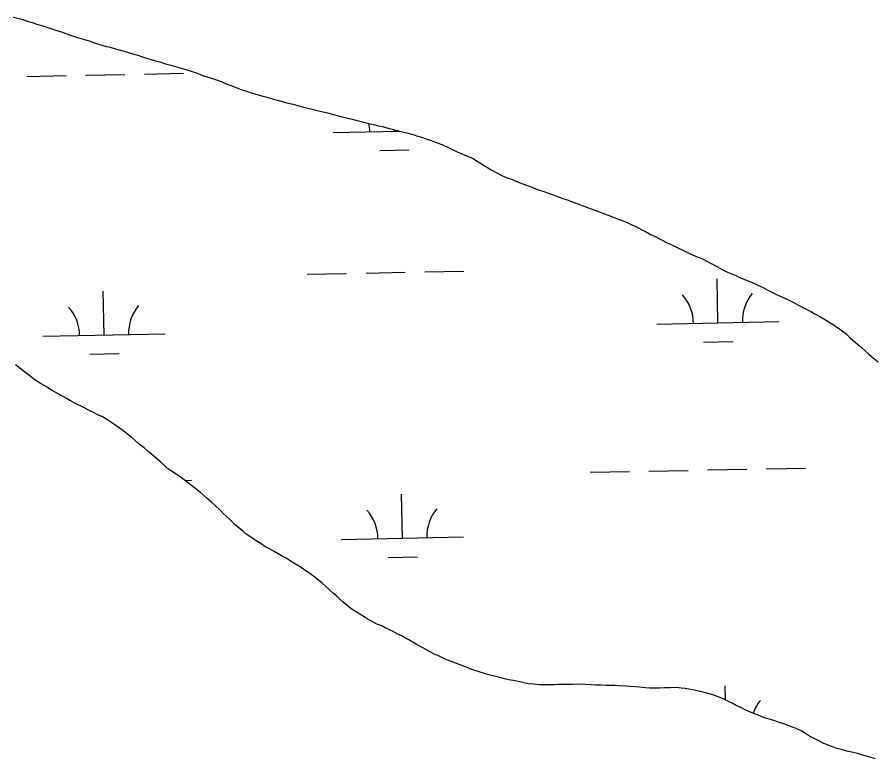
# Model space of a CAD drawing. Extents: x 3989314 to 4027622, y 243956 to 270014.
# Drawn here: x 4016352 to 4017054, y 254624 to 255230 of the extents above; entities that cross this region are included whole.
import ezdxf

# ---------------------------------------------------------------- set-up
doc = ezdxf.new("R2010")
doc.units = 0
doc.layers.add('V-RIVR-EDGE', color=7, linetype='Continuous')
doc.layers.add('V-WETL-SWMP', color=7, linetype='Continuous')

msp = doc.modelspace()

# ---------------------------------------------------------------- linework, layer by layer
at = {"layer": 'V-RIVR-EDGE'}
for points in [[(4016349.18, 255229.97), (4016353.09, 255229.08), (4016356.22, 255228.31), (4016360.52, 255226.77)], [(4016360.52, 255226.77), (4016364.69, 255225.49), (4016368.47, 255224.2), (4016372.51, 255223.05), (4016376.68, 255221.77), (4016380.73, 255220.36), (4016383.85, 255219.33), (4016388.55, 255217.92), (4016392.33, 255216.64), (4016397.67, 255214.84), (4016401.71, 255213.42), (4016407.45, 255211.63), (4016412.01, 255210.22), (4016414.88, 255209.32), (4016418.01, 255208.29), (4016422.44, 255206.88), (4016425.57, 255206.11), (4016428.57, 255205.35), (4016432.74, 255204.19), (4016435.74, 255203.3), (4016438.87, 255202.4), (4016443.56, 255201.12), (4016446.69, 255200.09), (4016450.21, 255199.07), (4016454.77, 255197.66), (4016460.89, 255195.73), (4016465.59, 255194.32), (4016468.98, 255193.43), (4016473.67, 255191.89), (4016477.06, 255190.99), (4016481.75, 255189.58), (4016485.53, 255188.56), (4016490.35, 255187.15), (4016493.87, 255185.99), (4016497.91, 255184.71), (4016501.69, 255183.42), (4016504.69, 255182.14), (4016507.69, 255181.24), (4016511.21, 255180.08), (4016515.26, 255178.67), (4016519.17, 255177.26), (4016522.04, 255176.1), (4016526.99, 255174.17), (4016530.64, 255172.62), (4016535.6, 255170.95), (4016538.99, 255169.67), (4016543.81, 255168.13), (4016547.46, 255166.97), (4016552.41, 255165.7), (4016556.45, 255164.54), (4016562.06, 255162.88), (4016566.36, 255161.85), (4016572.88, 255160.06), (4016578.09, 255158.78), (4016581.87, 255157.76), (4016586.43, 255156.48), (4016590.08, 255155.46), (4016594.64, 255154.56), (4016598.03, 255153.67), (4016602.59, 255152.65), (4016606.11, 255151.75), (4016611.06, 255150.47), (4016615.23, 255149.45), (4016618.1, 255148.55), (4016625.27, 255146.89), (4016630.48, 255145.49), (4016634.65, 255144.46), (4016640.12, 255143.06), (4016644.68, 255142.04), (4016647.81, 255141.27), (4016650.81, 255140.5), (4016655.76, 255139.36), (4016658.89, 255138.46), (4016662.02, 255137.69), (4016666.19, 255136.54), (4016672.18, 255135.13), (4016676.09, 255133.98), (4016678.96, 255133.08), (4016682.87, 255131.8), (4016685.87, 255130.9), (4016689.91, 255129.36), (4016692.91, 255128.46), (4016696.56, 255126.92), (4016699.69, 255125.76), (4016703.87, 255123.96), (4016706.87, 255122.41), (4016711.04, 255120.48), (4016714.56, 255118.93), (4016719.78, 255116.74), (4016724.74, 255114.68), (4016729.31, 255111.71), (4016735.57, 255107.83), (4016740.53, 255104.86), (4016744.05, 255103.05), (4016748.62, 255100.6), (4016752.14, 255099.05), (4016757.36, 255097.26), (4016761.53, 255095.45), (4016767.27, 255093.27), (4016771.83, 255091.47), (4016775.09, 255090.31)], [(4016775.09, 255090.31), (4016778.61, 255088.9), (4016783.83, 255087.23), (4016787.35, 255085.94), (4016790.61, 255084.65), (4016795.44, 255082.85), (4016798.56, 255081.7), (4016801.95, 255080.54), (4016807.04, 255078.74), (4016810.82, 255077.46), (4016816.56, 255075.27), (4016820.21, 255073.85), (4016823.86, 255072.44), (4016829.08, 255070.51), (4016832.47, 255069.23), (4016835.6, 255068.07), (4016840.42, 255066.27), (4016843.81, 255064.98), (4016846.94, 255063.69), (4016851.64, 255061.77), (4016854.77, 255060.35), (4016858.16, 255058.8), (4016862.99, 255056.22), (4016866.12, 255054.67), (4016869.25, 255052.99), (4016873.95, 255050.67), (4016876.82, 255049.12), (4016879.69, 255047.71), (4016883.34, 255045.9), (4016888.17, 255043.58), (4016891.95, 255041.77), (4016897.04, 255039.19), (4016901.6, 255037.13), (4016906.82, 255034.55), (4016912.17, 255032.76), (4016916.08, 255030.56), (4016919.74, 255028.62), (4016924.44, 255026.17), (4016928.09, 255023.98), (4016933.18, 255021.53), (4016937.09, 255019.98), (4016939.83, 255018.69), (4016942.83, 255017.27), (4016947.79, 255015.35), (4016951.31, 255013.8), (4016955.09, 255012.25), (4016960.44, 255009.8), (4016963.57, 255008.13), (4016966.7, 255006.58), (4016970.88, 255004.39), (4016973.62, 255003.1), (4016977.92, 255001.04), (4016980.92, 254999.88), (4016984.05, 254998.33), (4016988.62, 254995.88), (4016991.62, 254994.33), (4016994.62, 254992.78), (4016998.93, 254990.59), (4017001.67, 254989.04), (4017004.41, 254987.62), (4017008.45, 254985.43), (4017013.28, 254982.58), (4017017.2, 254980), (4017022.16, 254976.9), (4017025.82, 254974.31), (4017030.26, 254970.82), (4017033.4, 254967.97), (4017037.58, 254964.34), (4017040.85, 254961.62), (4017045.29, 254957.61), (4017048.69, 254954.63), (4017050.91, 254952.56), (4017056.14, 254948.16)], [(4016604.64, 254764.74), (4016601.63, 254767.34), (4016596.01, 254771.87), (4016593.53, 254773.81), (4016587.66, 254778.08), (4016583.21, 254781.05), (4016580.08, 254782.86), (4016575.91, 254785.31), (4016572.77, 254787.38), (4016568.6, 254789.57), (4016565.85, 254791.25), (4016562.46, 254793.32), (4016558.68, 254795.52), (4016554.89, 254797.45), (4016551.89, 254799.39), (4016547.84, 254801.84), (4016543.4, 254804.82), (4016539.75, 254807.4), (4016537.26, 254809.48), (4016533.6, 254812.45), (4016530.73, 254815.04), (4016525.63, 254819.97), (4016523.28, 254822.17), (4016520.92, 254824.37), (4016518.31, 254826.96), (4016514.25, 254830.72), (4016511.51, 254833.31), (4016507.33, 254837.06), (4016504.84, 254839.4), (4016502.36, 254841.47), (4016498.57, 254844.57), (4016495.96, 254846.38), (4016493.61, 254848.32), (4016490.08, 254851.04), (4016485.77, 254854.28), (4016482.5, 254856.34), (4016478.46, 254858.93), (4016475.45, 254861), (4016473.23, 254863.2), (4016469.83, 254866.18), (4016466.44, 254869.16), (4016462.25, 254872.65), (4016459.77, 254874.72), (4016456.11, 254877.83), (4016452.19, 254881.07), (4016448.92, 254883.92), (4016446.31, 254886.12), (4016442.65, 254889.09), (4016439.78, 254891.42), (4016435.86, 254894.4), (4016433.12, 254896.34), (4016428.94, 254899.05), (4016425.81, 254900.99), (4016422.15, 254903.19), (4016418.37, 254904.86), (4016414.84, 254906.8), (4016410.8, 254908.86), (4016406.36, 254911.19), (4016402.97, 254912.86), (4016400.23, 254914.15), (4016395.93, 254916.35), (4016392.79, 254918.28), (4016388.48, 254920.74), (4016385.48, 254922.42), (4016381.05, 254924.87), (4016377.52, 254927.07), (4016374.91, 254928.61), (4016372.17, 254930.16), (4016367.73, 254933.01), (4016364.6, 254935.21), (4016361.72, 254937.54), (4016357.41, 254940.77), (4016354.8, 254942.84), (4016351.01, 254945.82)], [(4016986.31, 254649.61), (4016982.66, 254651.03), (4016979.14, 254652.31), (4016974.7, 254653.85), (4016970.14, 254655.4), (4016967.15, 254656.16), (4016963.37, 254657.32), (4016959.45, 254658.86), (4016955.28, 254660.53), (4016951.89, 254661.95), (4016947.45, 254663.88), (4016943.41, 254666.08), (4016940.28, 254667.36), (4016936.89, 254669.17), (4016933.88, 254670.72), (4016929.58, 254672.91), (4016925.01, 254674.71), (4016921.23, 254675.99), (4016918.11, 254676.89), (4016914.06, 254678.05), (4016909.63, 254679.07), (4016905.85, 254679.96), (4016902.86, 254680.47), (4016898.43, 254681.23), (4016895.3, 254681.61), (4016891.01, 254681.98), (4016886.19, 254681.82), (4016881.51, 254681.67), (4016877.6, 254681.39), (4016874.21, 254681.51), (4016869.4, 254681.48), (4016865.75, 254681.86), (4016861.06, 254682.23), (4016857.81, 254682.6), (4016853.38, 254682.84), (4016850.13, 254683.22), (4016844.66, 254683.45), (4016841.01, 254683.57), (4016837.89, 254683.81), (4016833.85, 254683.79), (4016829.43, 254683.9), (4016825.13, 254684.01), (4016821.48, 254684.26), (4016816.79, 254684.63), (4016811.59, 254684.73), (4016806.25, 254684.45), (4016803, 254684.43), (4016798.7, 254684.41), (4016794.67, 254684.39), (4016791.28, 254684.38), (4016787.25, 254684.23), (4016782.95, 254684.21), (4016779.31, 254684.33), (4016774.75, 254684.69), (4016770.19, 254685.19), (4016766.54, 254685.96), (4016763.42, 254686.59), (4016758.2, 254687.74), (4016754.17, 254688.37), (4016750.91, 254689.14), (4016746.87, 254690.29), (4016742.44, 254691.44), (4016738.01, 254692.46), (4016734.35, 254693.62), (4016729.4, 254695.16), (4016724.19, 254696.83), (4016719.62, 254698.63), (4016715.97, 254700.04), (4016710.89, 254701.97), (4016707.24, 254703.39), (4016702.93, 254705.06), (4016700.06, 254706.35), (4016696.28, 254708.15), (4016693.41, 254709.44), (4016689.62, 254711.38), (4016685.19, 254713.83), (4016682.45, 254715.38), (4016678.66, 254717.45), (4016675.92, 254718.99), (4016672.53, 254720.93), (4016669.92, 254722.48), (4016666.52, 254724.29), (4016663.65, 254725.58), (4016659.74, 254727.77), (4016656.87, 254729.19), (4016653.35, 254730.87), (4016650.48, 254732.41), (4016646.31, 254733.83), (4016642.13, 254736.41), (4016638.6, 254738.22), (4016635.99, 254739.77), (4016632.47, 254741.96), (4016629.86, 254743.51), (4016626.33, 254745.84), (4016622.54, 254748.82), (4016619.02, 254751.8), (4016616.14, 254754.26), (4016613.92, 254756.33), (4016610.78, 254759.18), (4016608.04, 254761.64), (4016604.64, 254764.74)], [(4017053.99, 254623.76), (4017050.6, 254624.78), (4017046.56, 254625.94), (4017042.52, 254627.09), (4017039.26, 254628.12), (4017034.83, 254629.27), (4017030.53, 254630.16), (4017027.14, 254631.18), (4017022.84, 254632.34), (4017018.14, 254633.88), (4017014.75, 254635.29), (4017011.75, 254636.32), (4017008.36, 254638.13), (4017004.45, 254640.06), (4017000.93, 254641.87), (4016996.88, 254644.45), (4016993.88, 254646.26), (4016989.18, 254648.45), (4016986.31, 254649.61)]]:
    msp.add_lwpolyline(points, dxfattribs=at)
at = {"layer": 'V-WETL-SWMP'}
for p, q in [((4016360.41, 255181.51), (4016392.41, 255182.15)), ((4016408.4, 255182.46), (4016440.4, 255183.1)), ((4016456.4, 255183.42), (4016488.39, 255184.06)), ((4016660.68, 255136.74), (4016660.66, 255138.02)), ((4016610.69, 255135.74), (4016665.14, 255136.83)), ((4016648.99, 255121.07), (4016672.99, 255121.55)), ((4016589.59, 255019.87), (4016621.58, 255020.51)), ((4016637.58, 255020.82), (4016669.57, 255021.46)), ((4016685.57, 255021.78), (4016717.56, 255022.42)), ((4016925.29, 254980.12), (4016924.57, 255016.11)), ((4016423.48, 254970.12), (4016422.77, 255006.11)), ((4016875.3, 254979.12), (4016975.28, 254981.12)), ((4016373.49, 254969.12), (4016473.47, 254971.11)), ((4016913.6, 254964.45), (4016937.6, 254964.93)), ((4016411.79, 254954.45), (4016435.79, 254954.93)), ((4016820.86, 254857.94), (4016852.85, 254858.58)), ((4016868.85, 254858.9), (4016900.85, 254859.54)), ((4016916.84, 254859.86), (4016948.84, 254860.49)), ((4016964.83, 254860.81), (4016996.83, 254861.45)), ((4016489.68, 254851.34), (4016495.02, 254851.45)), ((4016667.31, 254804.13), (4016666.59, 254840.12)), ((4016617.32, 254803.13), (4016717.3, 254805.13)), ((4016655.62, 254788.46), (4016679.62, 254788.94)), ((4016931.43, 254671.97), (4016931.2, 254683.5))]:
    msp.add_line(p, q, dxfattribs=at)
for points in [[(4016349.18, 255229.97), (4016353.09, 255229.08), (4016356.22, 255228.31), (4016360.52, 255226.77), (4016364.69, 255225.49), (4016368.47, 255224.2), (4016372.51, 255223.05), (4016376.68, 255221.77), (4016380.73, 255220.36), (4016383.85, 255219.33), (4016388.55, 255217.92), (4016392.33, 255216.63), (4016397.67, 255214.84), (4016401.71, 255213.42), (4016407.45, 255211.63), (4016412.01, 255210.22), (4016414.88, 255209.32), (4016418.01, 255208.29), (4016422.44, 255206.88), (4016425.57, 255206.11), (4016428.57, 255205.35), (4016432.74, 255204.19), (4016435.74, 255203.3), (4016438.87, 255202.4), (4016443.56, 255201.12)], [(4016443.56, 255201.12), (4016446.69, 255200.09), (4016450.21, 255199.07), (4016454.77, 255197.66), (4016460.89, 255195.73), (4016465.59, 255194.32), (4016468.98, 255193.43), (4016473.67, 255191.89), (4016477.06, 255190.99), (4016481.75, 255189.58), (4016485.53, 255188.56), (4016490.35, 255187.15), (4016493.87, 255185.99), (4016497.91, 255184.71), (4016501.7, 255183.42), (4016504.7, 255182.14), (4016507.69, 255181.24), (4016511.21, 255180.08), (4016515.25, 255178.67), (4016519.17, 255177.26), (4016522.04, 255176.1), (4016526.99, 255174.17), (4016530.64, 255172.62), (4016535.6, 255170.95), (4016538.99, 255169.67), (4016543.81, 255168.13), (4016547.46, 255166.97), (4016552.41, 255165.69), (4016556.45, 255164.54), (4016562.06, 255162.88), (4016566.36, 255161.85), (4016572.88, 255160.06), (4016578.09, 255158.78), (4016581.87, 255157.76), (4016586.43, 255156.48), (4016590.08, 255155.45), (4016594.64, 255154.56), (4016598.03, 255153.67), (4016602.59, 255152.65), (4016606.11, 255151.75), (4016611.06, 255150.47), (4016615.23, 255149.45), (4016618.1, 255148.55), (4016625.27, 255146.89), (4016630.48, 255145.49), (4016634.65, 255144.46), (4016640.12, 255143.06), (4016644.68, 255142.04), (4016647.81, 255141.27), (4016650.81, 255140.5), (4016655.76, 255139.36), (4016658.89, 255138.46), (4016662.02, 255137.69), (4016666.19, 255136.54), (4016672.18, 255135.14), (4016676.09, 255133.98), (4016678.96, 255133.08), (4016682.87, 255131.8), (4016685.87, 255130.9), (4016689.91, 255129.36), (4016692.91, 255128.46), (4016696.56, 255126.92), (4016699.69, 255125.76), (4016703.87, 255123.96), (4016706.87, 255122.41), (4016711.04, 255120.47), (4016714.56, 255118.93), (4016719.78, 255116.74), (4016724.73, 255114.68), (4016729.31, 255111.71), (4016735.57, 255107.83), (4016740.53, 255104.86), (4016744.05, 255103.05), (4016748.62, 255100.6), (4016752.14, 255099.05), (4016757.36, 255097.26), (4016761.53, 255095.45), (4016767.27, 255093.27), (4016771.83, 255091.47), (4016775.09, 255090.31), (4016778.62, 255088.89), (4016783.83, 255087.23), (4016787.35, 255085.94), (4016790.61, 255084.65), (4016795.44, 255082.85), (4016798.56, 255081.7), (4016801.95, 255080.54), (4016807.04, 255078.74), (4016810.82, 255077.46), (4016816.56, 255075.27), (4016820.21, 255073.86), (4016823.86, 255072.44), (4016829.08, 255070.51), (4016832.47, 255069.23), (4016835.6, 255068.07), (4016840.42, 255066.27), (4016843.81, 255064.98), (4016846.94, 255063.7), (4016851.64, 255061.76), (4016854.77, 255060.35), (4016858.16, 255058.8)], [(4016858.16, 255058.8), (4016862.99, 255056.22), (4016866.12, 255054.67), (4016869.25, 255052.99), (4016873.95, 255050.67), (4016876.82, 255049.12), (4016879.69, 255047.71), (4016883.34, 255045.9), (4016888.17, 255043.58), (4016891.95, 255041.77), (4016897.04, 255039.19), (4016901.6, 255037.13), (4016906.82, 255034.55), (4016912.17, 255032.75), (4016916.08, 255030.56), (4016919.74, 255028.62), (4016924.44, 255026.17), (4016928.09, 255023.98), (4016933.18, 255021.53), (4016937.09, 255019.98), (4016939.83, 255018.69), (4016942.83, 255017.27), (4016947.79, 255015.35), (4016951.31, 255013.8), (4016955.09, 255012.26), (4016960.44, 255009.81), (4016963.57, 255008.13), (4016966.7, 255006.58), (4016970.88, 255004.39), (4016973.62, 255003.1), (4016977.92, 255001.04), (4016980.92, 254999.88), (4016984.05, 254998.33), (4016988.62, 254995.88), (4016991.62, 254994.33), (4016994.62, 254992.78), (4016998.93, 254990.59), (4017001.67, 254989.04), (4017004.41, 254987.62), (4017008.45, 254985.43), (4017013.28, 254982.58), (4017017.2, 254980), (4017022.16, 254976.9), (4017025.82, 254974.31), (4017030.26, 254970.82), (4017033.4, 254967.97), (4017037.58, 254964.34), (4017040.85, 254961.62), (4017045.29, 254957.61), (4017048.69, 254954.63), (4017050.91, 254952.56), (4017056.14, 254948.16)], [(4016678.66, 254717.44), (4016675.92, 254718.99), (4016672.53, 254720.93), (4016669.92, 254722.48), (4016666.52, 254724.29), (4016663.66, 254725.58), (4016659.74, 254727.77), (4016656.87, 254729.19), (4016653.35, 254730.87), (4016650.48, 254732.41), (4016646.31, 254733.83), (4016642.13, 254736.41), (4016638.6, 254738.22), (4016635.99, 254739.77), (4016632.47, 254741.96), (4016629.86, 254743.51), (4016626.33, 254745.84), (4016622.54, 254748.82), (4016619.02, 254751.8), (4016616.14, 254754.26), (4016613.92, 254756.33), (4016610.78, 254759.18), (4016608.04, 254761.64), (4016604.64, 254764.75), (4016601.63, 254767.34), (4016596.01, 254771.87), (4016593.53, 254773.81), (4016587.65, 254778.08), (4016583.21, 254781.05), (4016580.08, 254782.86), (4016575.91, 254785.31), (4016572.77, 254787.38), (4016568.6, 254789.57), (4016565.85, 254791.25), (4016562.46, 254793.32), (4016558.68, 254795.52), (4016554.89, 254797.45), (4016551.89, 254799.39), (4016547.84, 254801.84), (4016543.4, 254804.82), (4016539.75, 254807.4), (4016537.26, 254809.48), (4016533.6, 254812.45), (4016530.73, 254815.04), (4016525.63, 254819.96), (4016523.28, 254822.17), (4016520.92, 254824.37), (4016518.31, 254826.96), (4016514.25, 254830.72), (4016511.51, 254833.31), (4016507.33, 254837.06), (4016504.84, 254839.4), (4016502.36, 254841.47), (4016498.57, 254844.57), (4016495.96, 254846.38), (4016493.61, 254848.33), (4016490.08, 254851.04), (4016485.77, 254854.28), (4016482.5, 254856.35), (4016478.46, 254858.93), (4016475.45, 254861), (4016473.23, 254863.2), (4016469.83, 254866.18), (4016466.44, 254869.16), (4016462.25, 254872.65), (4016459.77, 254874.72), (4016456.11, 254877.83), (4016452.19, 254881.07), (4016448.92, 254883.92), (4016446.31, 254886.12), (4016442.65, 254889.09), (4016439.78, 254891.42), (4016435.86, 254894.4), (4016433.12, 254896.34), (4016428.94, 254899.05), (4016425.81, 254900.99), (4016422.15, 254903.19), (4016418.37, 254904.86), (4016414.84, 254906.8), (4016410.8, 254908.86), (4016406.36, 254911.19), (4016402.97, 254912.86), (4016400.23, 254914.15), (4016395.93, 254916.35), (4016392.79, 254918.28), (4016388.48, 254920.74), (4016385.48, 254922.42), (4016381.05, 254924.87), (4016377.52, 254927.07), (4016374.91, 254928.62), (4016372.17, 254930.16), (4016367.73, 254933.01), (4016364.6, 254935.21), (4016361.72, 254937.54), (4016357.41, 254940.77), (4016354.8, 254942.84), (4016351.01, 254945.82)], [(4017053.99, 254623.76), (4017050.6, 254624.78), (4017046.56, 254625.94), (4017042.52, 254627.09), (4017039.26, 254628.12), (4017034.83, 254629.27), (4017030.53, 254630.16), (4017027.14, 254631.18), (4017022.84, 254632.34), (4017018.15, 254633.88), (4017014.75, 254635.29), (4017011.75, 254636.32), (4017008.36, 254638.13), (4017004.45, 254640.06), (4017000.93, 254641.87), (4016996.88, 254644.45), (4016993.88, 254646.26), (4016989.18, 254648.45), (4016986.31, 254649.61), (4016982.66, 254651.03), (4016979.14, 254652.31), (4016974.71, 254653.85), (4016970.14, 254655.39), (4016967.15, 254656.16), (4016963.36, 254657.32), (4016959.45, 254658.86), (4016955.28, 254660.53), (4016951.89, 254661.95), (4016947.45, 254663.88), (4016943.41, 254666.08), (4016940.28, 254667.36), (4016936.89, 254669.17), (4016933.88, 254670.72), (4016929.58, 254672.91), (4016925.01, 254674.71), (4016921.23, 254676), (4016918.1, 254676.89), (4016914.06, 254678.05), (4016909.63, 254679.07), (4016905.85, 254679.96), (4016902.86, 254680.47), (4016898.43, 254681.23), (4016895.3, 254681.6), (4016891.01, 254681.98), (4016886.19, 254681.82), (4016881.5, 254681.67), (4016877.6, 254681.39), (4016874.22, 254681.51), (4016869.4, 254681.49), (4016865.75, 254681.86), (4016861.06, 254682.23), (4016857.81, 254682.6), (4016853.38, 254682.84), (4016850.13, 254683.22), (4016844.66, 254683.45), (4016841.01, 254683.57), (4016837.89, 254683.81), (4016833.85, 254683.79), (4016829.43, 254683.9), (4016825.13, 254684.01), (4016821.48, 254684.26), (4016816.8, 254684.63), (4016811.59, 254684.73), (4016806.25, 254684.45), (4016803, 254684.43), (4016798.7, 254684.41), (4016794.67, 254684.4), (4016791.28, 254684.38), (4016787.25, 254684.23), (4016782.95, 254684.21), (4016779.31, 254684.32), (4016774.75, 254684.69), (4016770.19, 254685.19), (4016766.54, 254685.96), (4016763.42, 254686.59), (4016758.2, 254687.74), (4016754.17, 254688.37), (4016750.91, 254689.14), (4016746.87, 254690.29), (4016742.44, 254691.44), (4016738.01, 254692.46), (4016734.36, 254693.62), (4016729.4, 254695.16), (4016724.19, 254696.83), (4016719.62, 254698.63), (4016715.97, 254700.04), (4016710.89, 254701.97), (4016707.23, 254703.39), (4016702.93, 254705.06), (4016700.06, 254706.35), (4016696.28, 254708.15), (4016693.41, 254709.44), (4016689.62, 254711.38), (4016685.19, 254713.83), (4016682.45, 254715.38), (4016678.66, 254717.44)]]:
    msp.add_lwpolyline(points, dxfattribs=at)
for centre, start, end in [((4016605.44, 255136.11), 0.36988, 11.4201), ((4016980.51, 254981.69), 140.36987, 181.91353), ((4016870.05, 254979.49), 0.36988, 41.91354), ((4016368.24, 254969.49), 0.36988, 41.91354), ((4016478.71, 254971.69), 140.36987, 181.91353), ((4016612.07, 254803.5), 0.36988, 41.91354), ((4016722.53, 254805.71), 140.36987, 181.91353), ((4016987.14, 254649.09), 140.36987, 160.12444)]:
    msp.add_arc(centre, 35.25, start, end, dxfattribs=at)

doc.saveas('drawing.dxf')
